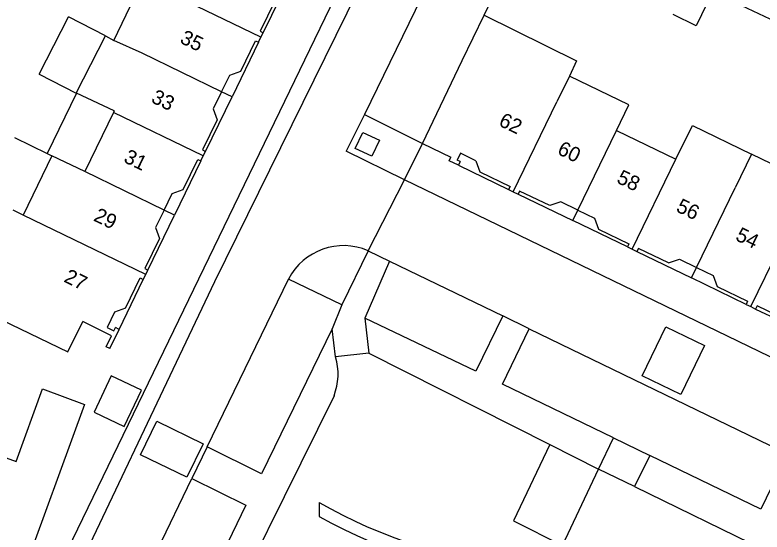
# Model space of a CAD drawing. Extents: x 194485 to 197793, y 468269 to 470822.
# Drawn here: x 197116.4 to 197177.5, y 469588.3 to 469630.6 of the extents above; entities that cross this region are included whole.
import ezdxf

# ---------------------------------------------------------------- set-up
doc = ezdxf.new("R2010")
doc.units = 0
for name, color, linetype in [('BGT begrenzing pand op maaiveld onder overbouw', 7, 'Continuous'), ('BGT grensvlak gebouwinstallatie plus 1', 7, 'Continuous'), ('BGT grensvlak onbegroeid terreindeel', 7, 'Continuous'), ('BGT grensvlak pand deel overbouw', 7, 'Continuous'), ('BGT grensvlak pand op maaiveld', 7, 'Continuous'), ('BGT grensvlak pand op maaiveld LR', 7, 'Continuous'), ('BGT grensvlak vegetatieobject', 7, 'Continuous'), ('BGT grensvlak wegdeel', 7, 'Continuous'), ('BGT tekst huisnummerreeks', 7, 'Continuous')]:
    doc.layers.add(name, color=color, linetype=linetype)

msp = doc.modelspace()

# ---------------------------------------------------------------- linework, layer by layer
at = {"layer": 'BGT begrenzing pand op maaiveld onder overbouw'}
for p, q in [((197152.794, 469618.601), (197152.542, 469618.723)), ((197152.794, 469618.601), (197152.65, 469618.304)), ((197154.061, 469618.674), (197154.392, 469617.773)), ((197169.819, 469610.302), (197170.726, 469610.615)), ((197170.726, 469610.615), (197172.125, 469609.932)), ((197172.125, 469609.932), (197173.494, 469609.265)), ((197173.494, 469609.265), (197173.824, 469608.363)), ((197124.871, 469604.866), (197124.574, 469605.01))]:
    msp.add_line(p, q, dxfattribs=at)
for points in [[(197137.606, 469631.731), (197136.413, 469629.276), (197136.665, 469629.154)], [(197133.263, 469624.327), (197133.93, 469625.69), (197134.831, 469626.02), (197136.034, 469628.494), (197136.285, 469628.372)], [(197133.263, 469624.327), (197132.577, 469622.925), (197132.889, 469622.017), (197131.696, 469619.561), (197131.948, 469619.439)], [(197154.061, 469618.674), (197152.813, 469619.283), (197152.542, 469618.723)], [(197128.554, 469614.629), (197129.216, 469615.983), (197130.117, 469616.313), (197131.32, 469618.787), (197131.572, 469618.665)], [(197154.392, 469617.773), (197156.867, 469616.573), (197156.745, 469616.321)], [(197162.404, 469614.639), (197161.014, 469615.317), (197160.107, 469615.004), (197157.65, 469616.194), (197157.528, 469615.942)], [(197128.554, 469614.629), (197127.863, 469613.218), (197128.175, 469612.31), (197126.978, 469609.846), (197127.23, 469609.724)], [(197162.404, 469614.639), (197163.781, 469613.967), (197164.112, 469613.066), (197166.587, 469611.866), (197166.466, 469611.614)], [(197169.819, 469610.302), (197167.362, 469611.492), (197167.24, 469611.239)], [(197125.4, 469606.599), (197126.603, 469609.073), (197126.854, 469608.95)], [(197173.824, 469608.363), (197176.299, 469607.164), (197176.177, 469606.912)], [(197179.558, 469605.586), (197177.082, 469606.785), (197176.96, 469606.533)], [(197125.4, 469606.599), (197124.499, 469606.269), (197123.892, 469605.028), (197124.451, 469604.757), (197124.574, 469605.01)]]:
    msp.add_lwpolyline(points, dxfattribs=at)
at = {"layer": 'BGT grensvlak gebouwinstallatie plus 1'}
for p, q in [((197118.326, 469625.765), (197120.731, 469630.455)), ((197123.756, 469628.904), (197120.731, 469630.455)), ((197118.326, 469625.765), (197121.351, 469624.214)), ((197121.394, 469624.194), (197119.002, 469619.267)), ((197116.325, 469620.568), (197119.002, 469619.267)), ((197119.002, 469619.267), (197119.383, 469619.083))]:
    msp.add_line(p, q, dxfattribs=at)
msp.add_lwpolyline([(197124.23, 469601.052), (197122.831, 469598.097), (197125.304, 469596.926), (197126.703, 469599.882), (197124.23, 469601.052)], dxfattribs=at)
at = {"layer": 'BGT grensvlak onbegroeid terreindeel'}
msp.add_lwpolyline([(197160.114, 469595.431), (197157.156, 469589.195), (197161.149, 469587.174), (197164.107, 469593.41)], dxfattribs=at)
at = {"layer": 'BGT grensvlak pand deel overbouw'}
for p, q in [((197136.665, 469629.154), (197138.648, 469633.238)), ((197136.285, 469628.372), (197134.119, 469623.912)), ((197131.948, 469619.439), (197134.119, 469623.912)), ((197134.119, 469623.912), (197133.263, 469624.327)), ((197131.572, 469618.665), (197129.41, 469614.213)), ((197152.65, 469618.304), (197156.745, 469616.321)), ((197157.528, 469615.942), (197161.989, 469613.782)), ((197129.41, 469614.213), (197128.554, 469614.629)), ((197161.989, 469613.782), (197162.404, 469614.639)), ((197127.23, 469609.724), (197129.41, 469614.213)), ((197166.466, 469611.614), (197161.989, 469613.782)), ((197167.24, 469611.239), (197171.71, 469609.075)), ((197171.71, 469609.075), (197172.125, 469609.932)), ((197124.871, 469604.866), (197126.854, 469608.95)), ((197176.177, 469606.912), (197171.71, 469609.075)), ((197176.96, 469606.533), (197181.432, 469604.367))]:
    msp.add_line(p, q, dxfattribs=at)
at = {"layer": 'BGT grensvlak pand op maaiveld'}
for p, q in [((197124.458, 469628.531), (197126.799, 469633.478)), ((197121.351, 469624.214), (197123.756, 469628.904)), ((197123.756, 469628.904), (197124.458, 469628.531)), ((197136.285, 469628.372), (197136.482, 469628.777)), ((197136.482, 469628.777), (197136.665, 469629.154)), ((197149.691, 469620.097), (197152.957, 469626.881)), ((197121.394, 469624.194), (197121.351, 469624.214)), ((197124.471, 469622.746), (197121.394, 469624.194)), ((197124.415, 469622.631), (197122.061, 469617.782)), ((197124.471, 469622.746), (197124.415, 469622.631)), ((197165.561, 469621.155), (197170.421, 469618.801)), ((197149.691, 469620.097), (197152.02, 469618.976)), ((197119.383, 469619.083), (197117.024, 469614.226)), ((197122.061, 469617.782), (197119.383, 469619.083)), ((197131.572, 469618.665), (197131.765, 469619.062)), ((197131.765, 469619.062), (197131.948, 469619.439)), ((197156.745, 469616.321), (197157.129, 469616.135)), ((197157.129, 469616.135), (197157.528, 469615.942)), ((197117.024, 469614.226), (197116.196, 469614.628)), ((197166.466, 469611.614), (197166.85, 469611.428)), ((197166.85, 469611.428), (197167.24, 469611.239)), ((197127.051, 469609.356), (197127.23, 469609.724)), ((197126.854, 469608.95), (197127.051, 469609.356)), ((197176.177, 469606.912), (197176.562, 469606.726)), ((197176.562, 469606.726), (197176.96, 469606.533)), ((197124.252, 469604.346), (197121.913, 469605.501)), ((197124.107, 469603.292), (197124.871, 469604.866)), ((197123.811, 469603.438), (197124.252, 469604.346)), ((197124.107, 469603.292), (197123.811, 469603.438))]:
    msp.add_line(p, q, dxfattribs=at)
for points in [[(197171.507, 469633.363), (197173.409, 469632.448), (197172.1, 469629.726), (197170.198, 469630.641)], [(197152.957, 469626.881), (197154.747, 469630.581), (197154.749, 469630.58)], [(197154.749, 469630.58), (197162.297, 469626.851), (197161.719, 469625.611)], [(197165.561, 469621.155), (197166.579, 469623.257), (197161.719, 469625.611)], [(197170.421, 469618.801), (197171.786, 469621.559), (197176.623, 469619.217)], [(197152.65, 469618.304), (197151.876, 469618.679), (197152.02, 469618.976)], [(197180.132, 469614.097), (197181.474, 469616.867), (197176.623, 469619.217)], [(197114.387, 469609.871), (197112.867, 469606.802), (197120.685, 469603.015), (197121.913, 469605.501)], [(197110.958, 469596.038), (197116.455, 469594.039), (197118.618, 469599.988), (197122.04, 469598.715), (197116.826, 469584.426)]]:
    msp.add_lwpolyline(points, dxfattribs=at)
at = {"layer": 'BGT grensvlak pand op maaiveld LR'}
for p, q in [((197136.482, 469628.777), (197126.799, 469633.478)), ((197126.77, 469627.479), (197124.458, 469628.531)), ((197133.263, 469624.327), (197126.77, 469627.479)), ((197161.719, 469625.611), (197160.701, 469623.509)), ((197157.129, 469616.135), (197160.701, 469623.509)), ((197131.765, 469619.062), (197124.415, 469622.631)), ((197162.404, 469614.639), (197165.561, 469621.155)), ((197176.623, 469619.217), (197175.281, 469616.447)), ((197166.85, 469611.428), (197170.421, 469618.801)), ((197128.554, 469614.629), (197122.061, 469617.782)), ((197172.125, 469609.932), (197175.281, 469616.447)), ((197127.051, 469609.356), (197117.024, 469614.226)), ((197176.562, 469606.726), (197180.132, 469614.097))]:
    msp.add_line(p, q, dxfattribs=at)
at = {"layer": 'BGT grensvlak vegetatieobject'}
for p, q in [((197145.322, 469602.918), (197160.114, 469595.431)), ((197160.114, 469595.431), (197164.107, 469593.41)), ((197167.047, 469591.999), (197187.371, 469582.093)), ((197141.236, 469590.7), (197141.25, 469589.548))]:
    msp.add_line(p, q, dxfattribs=at)
msp.add_lwpolyline([(197142.463, 469599.436), (197131.582, 469577.431), (197129.355, 469578.241)], dxfattribs=at)
for centre, radius, start, end in [((197137.859, 469601.217), 4.937, 338.8554, 16.38022), ((197163.507, 469630.014), 45.184, 240.46906, 284.9769), ((197163.508, 469630.006), 46.176, 241.18279, 286.38959)]:
    msp.add_arc(centre, radius, start, end, dxfattribs=at)
at = {"layer": 'BGT grensvlak wegdeel'}
for p, q in [((197153.995, 469641.062), (197144.958, 469622.458)), ((197159.016, 469639.387), (197178.582, 469630.072)), ((197154.749, 469630.58), (197158.679, 469638.691)), ((197143.838, 469634.752), (197118.13, 469581.592)), ((197144.958, 469622.458), (197143.462, 469619.458)), ((197144.958, 469622.458), (197149.691, 469620.097)), ((197148.227, 469617.117), (197149.691, 469620.097)), ((197148.227, 469617.117), (197143.462, 469619.458)), ((197145.256, 469611.306), (197148.227, 469617.117)), ((197187.665, 469597.986), (197148.227, 469617.117)), ((197145.256, 469611.306), (197143.109, 469606.881)), ((197145.256, 469611.306), (197146.997, 469610.463)), ((197146.997, 469610.463), (197144.99, 469605.796)), ((197146.997, 469610.463), (197156.279, 469605.967)), ((197132.069, 469595.239), (197138.727, 469608.985)), ((197143.109, 469606.881), (197138.727, 469608.985)), ((197143.109, 469606.881), (197142.297, 469604.909)), ((197144.99, 469605.796), (197145.322, 469602.918)), ((197158.434, 469604.922), (197156.279, 469605.967)), ((197142.595, 469602.609), (197142.297, 469604.909)), ((197158.434, 469604.922), (197179.576, 469594.654)), ((197145.322, 469602.918), (197142.595, 469602.609)), ((197164.107, 469593.41), (197165.327, 469595.975)), ((197165.327, 469595.975), (197168.294, 469594.537)), ((197132.069, 469595.239), (197130.821, 469592.669)), ((197168.294, 469594.537), (197167.047, 469591.999)), ((197167.047, 469591.999), (197164.107, 469593.41)), ((197125.279, 469581.172), (197130.821, 469592.669))]:
    msp.add_line(p, q, dxfattribs=at)
for points in [[(197119.094, 469580.133), (197132.72, 469608.782), (197144.437, 469632.631), (197155.026, 469654.421)], [(197144.203, 469619.684), (197144.832, 469620.995), (197146.184, 469620.346), (197145.555, 469619.035), (197144.203, 469619.684)], [(197156.279, 469605.967), (197154.067, 469601.434), (197144.99, 469605.796)], [(197142.297, 469604.909), (197136.52, 469593.034), (197132.069, 469595.239)], [(197165.327, 469595.975), (197156.247, 469600.373), (197158.434, 469604.922)], [(197167.679, 469601.069), (197169.619, 469605.073), (197172.768, 469603.545), (197170.828, 469599.541), (197167.679, 469601.069)], [(197130.417, 469592.754), (197126.639, 469594.589), (197127.975, 469597.339), (197131.753, 469595.504), (197130.417, 469592.754)], [(197179.576, 469594.654), (197177.378, 469590.137), (197168.294, 469594.537)], [(197130.821, 469592.669), (197135.248, 469590.465), (197129.717, 469578.992)]]:
    msp.add_lwpolyline(points, dxfattribs=at)
msp.add_arc((197143.242, 469606.628), 5.093, 66.70482, 152.43485, dxfattribs=at)

# ---------------------------------------------------------------- texts
at = {"layer": 'BGT tekst huisnummerreeks'}
for s, rotation, p in [('35', 334.1, (197129.776, 469628.36)), ('33', 334.1, (197127.421, 469623.501)), ('62', 334.2, (197155.862, 469621.584)), ('60', 334.2, (197160.653, 469619.264)), ('31', 334.1, (197125.171, 469618.601)), ('58', 334.2, (197165.511, 469616.911)), ('56', 334.2, (197170.372, 469614.558)), ('29', 334.1, (197122.709, 469613.799)), ('54', 334.2, (197175.23, 469612.206)), ('27', 334.1, (197120.28, 469608.795))]:
    msp.add_text(s, height=1.2, rotation=rotation, dxfattribs=at).set_placement(p)

doc.saveas('drawing.dxf')
